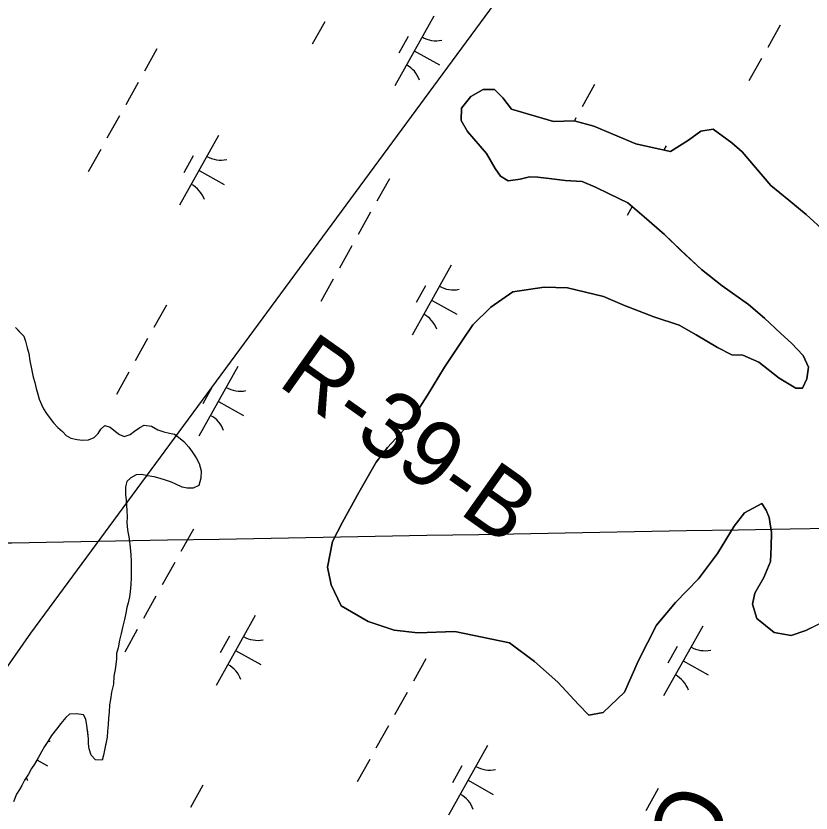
# Model space of a CAD drawing. Extents: x 3923531 to 3943530, y 207391 to 229799.
# Drawn here: x 3936303.7 to 3936800.5, y 217845.2 to 218343.5 of the extents above; entities that cross this region are included whole.
import ezdxf

# ---------------------------------------------------------------- set-up
doc = ezdxf.new("R2010")
doc.units = 0
for name, color, linetype in [('V-BLDG-IDEN', 7, 'Continuous'), ('V-GRID-MAJR', 7, 'Continuous'), ('V-RIVR-RANG-IDEN', 7, 'Continuous'), ('V-TOPO-SHOR', 7, 'Continuous'), ('V-UTIL-LINE', 7, 'Continuous'), ('V-WETL-SWMP', 7, 'Continuous')]:
    doc.layers.add(name, color=color, linetype=linetype)

msp = doc.modelspace()

# ---------------------------------------------------------------- linework, layer by layer
at = {"layer": 'V-GRID-MAJR'}
msp.add_spline([(3929435.52, 217891.88), (3930329.23, 217907.73), (3935652.4, 218002.59), (3939803.52, 218077.1)], degree=3, dxfattribs=at)
at = {"layer": 'V-TOPO-SHOR'}
for points in [[(3936809.32, 218208.63), (3936797.47, 218219.32), (3936786.6, 218228.4), (3936775.33, 218237.49), (3936765.67, 218248.75), (3936757.4, 218258.61), (3936750.88, 218264.26), (3936739.41, 218272.75), (3936731.62, 218271.43), (3936723.99, 218265.93), (3936712.75, 218258.87), (3936701.21, 218261.38), (3936691.07, 218263.68), (3936676.58, 218269.61), (3936664.67, 218274.72), (3936652.54, 218278.03), (3936639.58, 218277.57), (3936613.35, 218285.22), (3936607.84, 218292.45), (3936602.71, 218297.49), (3936595.53, 218297.56), (3936587.91, 218293.25), (3936582.05, 218285.94), (3936581.77, 218278.17), (3936585.89, 218271.35), (3936597.71, 218257.47), (3936603.2, 218248.24), (3936606.53, 218243.42), (3936611.29, 218240.38), (3936618.67, 218241.5), (3936624.47, 218243.04), (3936629.85, 218242.78), (3936638.41, 218241.7), (3936646.77, 218240.61), (3936657.54, 218240.1), (3936665.87, 218236.43), (3936674.4, 218232.35), (3936685.9, 218226.65), (3936696.18, 218217.97), (3936708.82, 218206.88), (3936719.09, 218197.01), (3936732.12, 218185.11), (3936744.97, 218174.81), (3936761.4, 218163.08), (3936771.48, 218154.6), (3936781.54, 218144.92), (3936788.26, 218139.07), (3936795.56, 218131.22), (3936798.87, 218124.01), (3936797.8, 218116.65), (3936795.15, 218110.89), (3936790.96, 218110.74), (3936780.46, 218117.02), (3936767.8, 218127.12), (3936757.88, 218131.41), (3936750.91, 218131.68), (3936741.98, 218136.16), (3936728.71, 218144.27), (3936718, 218150.17), (3936702.31, 218155.51), (3936683.84, 218162.48), (3936670.74, 218168.2), (3936648.27, 218173.61), (3936633.73, 218173.96), (3936614.16, 218170.98), (3936600.5, 218161.55), (3936589.22, 218150.5)], [(3936589.22, 218150.5), (3936582.74, 218140.8), (3936571.41, 218123.97), (3936560.86, 218106.54), (3936548.91, 218087.92), (3936535.8, 218073.71), (3936528.73, 218064.61), (3936517.96, 218045.58), (3936507.61, 218027.15), (3936501.5, 218015.05), (3936498.34, 217998.94), (3936500.62, 217987.95), (3936506.87, 217974.73), (3936523.71, 217964.98), (3936540, 217959.63), (3936554.73, 217957.89), (3936577.87, 217958.64), (3936612.08, 217951.71), (3936627.71, 217939.98), (3936642.33, 217927.08), (3936655.15, 217912.99), (3936661.65, 217906.34), (3936670.64, 217908.04), (3936683.93, 217920.86), (3936692.71, 217940.51), (3936703.9, 217962.72), (3936715.81, 217976.95), (3936730.12, 217991.55), (3936742.04, 218007.38), (3936752.39, 218024.62), (3936758.85, 218032.92), (3936769.68, 218038.79), (3936772.43, 218034.57), (3936774.37, 218029.97), (3936775.87, 218020.58), (3936775.58, 218011.62), (3936775.09, 218002.45), (3936771, 217992.53), (3936765.31, 217982.62), (3936763.85, 217975.85), (3936766.54, 217966.86), (3936777.42, 217958.17), (3936787.96, 217956.27), (3936797.17, 217959.36), (3936812.2, 217966.78)], [(3936303.29, 218148.75), (3936306.03, 218145.95), (3936308.57, 218143.35), (3936309.73, 218140.17), (3936310.67, 218136.01), (3936311.62, 218132.44), (3936312.37, 218127.88), (3936313.12, 218123.92), (3936313.88, 218120.94), (3936314.44, 218117.77), (3936315.4, 218114.4), (3936316.35, 218110.63), (3936317.3, 218107.06), (3936318.25, 218103.88), (3936319.61, 218100.7), (3936320.96, 218097.92), (3936322.71, 218094.93), (3936325.05, 218091.94), (3936327.2, 218089.15), (3936329.94, 218086.35), (3936332.69, 218083.75), (3936335.03, 218081.35), (3936337.98, 218079.54), (3936341.93, 218078.71), (3936345.29, 218078.28), (3936349.05, 218078.44), (3936352.63, 218079.98), (3936355.03, 218082.53), (3936356.64, 218085.29), (3936359.23, 218087.43), (3936362.59, 218086.41), (3936365.92, 218083.8), (3936368.47, 218081.8), (3936371.23, 218080.58), (3936375, 218081.93), (3936377.79, 218083.88), (3936380.98, 218086.22), (3936383.77, 218087.77), (3936388.31, 218087.13), (3936392.24, 218084.72), (3936395.99, 218083.49), (3936399.54, 218082.66), (3936402.7, 218082.04), (3936405.25, 218080.23), (3936408.59, 218077.43), (3936411.71, 218074.03), (3936413.86, 218071.04), (3936416.19, 218067.26), (3936418.14, 218063.68), (3936419.47, 218059.11), (3936419.23, 218054.57), (3936417.99, 218050.03), (3936414.42, 218048.29), (3936410.66, 218048.32), (3936407.5, 218048.95), (3936403.56, 218050.77), (3936400.8, 218051.99), (3936397.06, 218053.41), (3936393.71, 218054.44), (3936389.96, 218055.46), (3936385.81, 218056.1), (3936382.26, 218056.93), (3936378.7, 218056.57), (3936375.51, 218054.82), (3936372.92, 218052.47), (3936372.09, 218049.12), (3936372.04, 218044.18), (3936372.6, 218041.01), (3936372.76, 218037.44), (3936372.92, 218034.27), (3936373.08, 218030.12), (3936373.04, 218026.76), (3936373.39, 218022.2), (3936374.33, 218016.65), (3936375.06, 218011.3), (3936375.41, 218006.55), (3936375.76, 218002.4), (3936375.7, 217996.66), (3936375.66, 217992.31), (3936375.41, 217988.15), (3936374.97, 217983.61), (3936374.54, 217980.45), (3936373.71, 217976.7), (3936372.89, 217973.74), (3936372.26, 217970.18), (3936371.43, 217966.24), (3936370.19, 217961.3), (3936369.36, 217957.55), (3936368.33, 217953.21), (3936367.49, 217948.47), (3936366.46, 217944.93), (3936366.42, 217941.36), (3936365.57, 217935.04), (3936364.93, 217930.7), (3936364.68, 217925.75), (3936363.44, 217920.82), (3936362.8, 217916.28), (3936362.17, 217912.92)], [(3936362.17, 217912.92), (3936361.93, 217908.37), (3936361.49, 217904.62), (3936361.25, 217900.66), (3936360.81, 217896.32), (3936360.58, 217892.56), (3936359.95, 217889.6), (3936359.12, 217885.65), (3936358.29, 217881.31), (3936357.46, 217878.35), (3936353.31, 217878.39), (3936350.77, 217881.39), (3936349.43, 217885.36), (3936349.06, 217888.52), (3936349.1, 217891.69), (3936348.54, 217895.85), (3936347.99, 217900.01), (3936347.44, 217903.97), (3936345.89, 217906.56), (3936341.54, 217907.2), (3936337.19, 217907.05), (3936334.79, 217904.9), (3936331.78, 217901.17), (3936328.98, 217897.64), (3936325.97, 217893.71), (3936323.56, 217889.98), (3936321.55, 217886.83), (3936319.73, 217883.49), (3936317.52, 217879.75), (3936315.3, 217875.82), (3936313.49, 217873.07), (3936311.48, 217869.53), (3936309.06, 217865.79), (3936307.45, 217862.45), (3936305.84, 217859.89), (3936304.03, 217856.95), (3936302.2, 217852.22)]]:
    msp.add_lwpolyline(points, dxfattribs=at)
at = {"layer": 'V-UTIL-LINE'}
msp.add_lwpolyline([(3939084.62, 223621.72), (3938057.71, 221140.48), (3938136.4, 220832.47), (3937591.63, 219695.21), (3936312.73, 217957.68), (3935106.6, 216231.89), (3934055.84, 214955.86), (3930691.13, 211497.88), (3930457.99, 211185.48)], dxfattribs=at)
at = {"layer": 'V-WETL-SWMP'}
for p, q in [((3936564.73, 218343.49), (3936540.34, 218299.84)), ((3936496.64, 218339.95), (3936488.84, 218325.98)), ((3936781.18, 218337.86), (3936773.38, 218323.9)), ((3936548.73, 218330.66), (3936542.87, 218320.19)), ((3936391.77, 218322.93), (3936383.97, 218308.97)), ((3936552.54, 218321.66), (3936568.25, 218312.88)), ((3936769.48, 218316.91), (3936761.67, 218302.94)), ((3936380.07, 218301.98), (3936372.26, 218288.01)), ((3936665.26, 218300.73), (3936657.46, 218286.76)), ((3936587.91, 218293.25), (3936595.53, 218297.56)), ((3936595.53, 218297.56), (3936602.71, 218297.49)), ((3936602.71, 218297.49), (3936607.84, 218292.45)), ((3936582.05, 218285.94), (3936587.91, 218293.25)), ((3936607.84, 218292.45), (3936613.35, 218285.22)), ((3936581.77, 218278.17), (3936582.05, 218285.94)), ((3936613.35, 218285.22), (3936639.58, 218277.57)), ((3936368.36, 218281.03), (3936360.56, 218267.06)), ((3936653.56, 218279.78), (3936652.58, 218278.02)), ((3936585.89, 218271.35), (3936581.77, 218278.17)), ((3936639.58, 218277.57), (3936652.54, 218278.03)), ((3936652.54, 218278.03), (3936664.67, 218274.72)), ((3936664.67, 218274.72), (3936676.58, 218269.61)), ((3936430.32, 218268.84), (3936405.94, 218225.19)), ((3936597.71, 218257.47), (3936585.89, 218271.35)), ((3936676.58, 218269.61), (3936691.07, 218263.68)), ((3936723.99, 218265.93), (3936731.62, 218271.43)), ((3936731.62, 218271.43), (3936739.41, 218272.75)), ((3936739.41, 218272.75), (3936750.88, 218264.26)), ((3936691.07, 218263.68), (3936701.21, 218261.38)), ((3936712.75, 218258.87), (3936723.99, 218265.93)), ((3936750.88, 218264.26), (3936757.4, 218258.61)), ((3936356.66, 218260.08), (3936348.85, 218246.11)), ((3936701.21, 218261.38), (3936712.75, 218258.87)), ((3936709.94, 218262.36), (3936708.51, 218259.79)), ((3936757.4, 218258.61), (3936765.67, 218248.75)), ((3936414.32, 218256.02), (3936408.47, 218245.54)), ((3936603.19, 218248.24), (3936597.71, 218257.47)), ((3936765.67, 218248.75), (3936775.33, 218237.49)), ((3936418.13, 218247.02), (3936433.84, 218238.24)), ((3936606.53, 218243.42), (3936603.19, 218248.24)), ((3936536.99, 218241.81), (3936529.18, 218227.84)), ((3936611.29, 218240.38), (3936606.53, 218243.42)), ((3936618.67, 218241.5), (3936611.29, 218240.38)), ((3936624.47, 218243.04), (3936618.67, 218241.5)), ((3936629.85, 218242.78), (3936624.47, 218243.04)), ((3936638.41, 218241.7), (3936629.85, 218242.78)), ((3936646.77, 218240.61), (3936638.41, 218241.7)), ((3936657.53, 218240.1), (3936646.77, 218240.61)), ((3936665.87, 218236.43), (3936657.53, 218240.1)), ((3936674.4, 218232.35), (3936665.87, 218236.43)), ((3936775.33, 218237.49), (3936786.6, 218228.4)), ((3936685.9, 218226.65), (3936674.4, 218232.35)), ((3936688.68, 218224.31), (3936685.56, 218218.71)), ((3936696.18, 218217.97), (3936685.9, 218226.65)), ((3936786.6, 218228.4), (3936797.47, 218219.32)), ((3936525.28, 218220.86), (3936517.48, 218206.89)), ((3936797.47, 218219.32), (3936809.32, 218208.63)), ((3936708.82, 218206.88), (3936696.18, 218217.97)), ((3936719.09, 218197), (3936708.82, 218206.88)), ((3936513.58, 218199.9), (3936505.77, 218185.94)), ((3936732.12, 218185.11), (3936719.09, 218197)), ((3936575.54, 218187.72), (3936551.15, 218144.07)), ((3936744.97, 218174.81), (3936732.12, 218185.11)), ((3936501.87, 218178.95), (3936494.07, 218164.98)), ((3936559.53, 218174.89), (3936553.68, 218164.42)), ((3936614.16, 218170.98), (3936633.72, 218173.96)), ((3936633.72, 218173.96), (3936648.27, 218173.61)), ((3936761.4, 218163.08), (3936744.97, 218174.81)), ((3936600.5, 218161.55), (3936614.16, 218170.98)), ((3936648.27, 218173.61), (3936670.74, 218168.2)), ((3936563.34, 218165.89), (3936579.06, 218157.11)), ((3936670.74, 218168.2), (3936683.84, 218162.48)), ((3936397.66, 218162.77), (3936389.85, 218148.8)), ((3936589.22, 218150.5), (3936600.5, 218161.55)), ((3936683.84, 218162.48), (3936702.31, 218155.51)), ((3936771.48, 218154.6), (3936761.4, 218163.08)), ((3936702.31, 218155.51), (3936718, 218150.17)), ((3936781.54, 218144.92), (3936771.48, 218154.6)), ((3936582.74, 218140.8), (3936589.22, 218150.5)), ((3936718, 218150.17), (3936728.71, 218144.27)), ((3936303.29, 218148.74), (3936308.57, 218143.35)), ((3936728.71, 218144.27), (3936741.98, 218136.16)), ((3936788.26, 218139.07), (3936781.54, 218144.92)), ((3936308.57, 218143.35), (3936309.73, 218140.17)), ((3936309.73, 218140.17), (3936310.67, 218136.01)), ((3936385.95, 218141.82), (3936378.15, 218127.85)), ((3936571.41, 218123.97), (3936582.74, 218140.8)), ((3936795.56, 218131.22), (3936788.26, 218139.07)), ((3936310.67, 218136.01), (3936311.63, 218132.44)), ((3936741.98, 218136.16), (3936750.91, 218131.68)), ((3936311.63, 218132.44), (3936312.37, 218127.88)), ((3936750.91, 218131.68), (3936757.88, 218131.41)), ((3936757.88, 218131.41), (3936767.8, 218127.12)), ((3936798.87, 218124.01), (3936795.56, 218131.22)), ((3936312.37, 218127.88), (3936313.12, 218123.92)), ((3936313.12, 218123.92), (3936313.88, 218120.94)), ((3936442.34, 218124.4), (3936417.95, 218080.75)), ((3936560.86, 218106.54), (3936571.41, 218123.97)), ((3936767.8, 218127.12), (3936780.46, 218117.02)), ((3936797.8, 218116.65), (3936798.87, 218124.01)), ((3936313.88, 218120.94), (3936314.44, 218117.77)), ((3936374.25, 218120.87), (3936366.44, 218106.9)), ((3936314.44, 218117.77), (3936315.4, 218114.4)), ((3936315.4, 218114.4), (3936316.35, 218110.63)), ((3936780.46, 218117.02), (3936790.96, 218110.74)), ((3936795.15, 218110.89), (3936797.8, 218116.65)), ((3936316.35, 218110.63), (3936317.3, 218107.06)), ((3936426.33, 218111.58), (3936420.48, 218101.1)), ((3936790.96, 218110.74), (3936795.15, 218110.89)), ((3936317.3, 218107.06), (3936318.25, 218103.88)), ((3936548.91, 218087.92), (3936560.86, 218106.54)), ((3936318.25, 218103.88), (3936319.61, 218100.7)), ((3936319.61, 218100.7), (3936320.96, 218097.92)), ((3936430.14, 218102.58), (3936445.86, 218093.8)), ((3936320.96, 218097.92), (3936322.71, 218094.93)), ((3936322.71, 218094.93), (3936325.06, 218091.94)), ((3936325.06, 218091.94), (3936327.2, 218089.15)), ((3936327.2, 218089.15), (3936329.94, 218086.35)), ((3936329.94, 218086.35), (3936332.69, 218083.75)), ((3936355.03, 218082.53), (3936356.64, 218085.28)), ((3936356.64, 218085.28), (3936359.23, 218087.43)), ((3936359.23, 218087.43), (3936362.58, 218086.41)), ((3936362.58, 218086.41), (3936365.92, 218083.8)), ((3936377.79, 218083.88), (3936380.98, 218086.22)), ((3936380.98, 218086.22), (3936383.77, 218087.77)), ((3936383.77, 218087.77), (3936388.31, 218087.13)), ((3936388.31, 218087.13), (3936392.24, 218084.72)), ((3936392.24, 218084.72), (3936395.99, 218083.49)), ((3936535.8, 218073.71), (3936548.91, 218087.92)), ((3936332.69, 218083.75), (3936335.03, 218081.35)), ((3936335.03, 218081.35), (3936337.98, 218079.54)), ((3936337.98, 218079.54), (3936341.93, 218078.71)), ((3936349.05, 218078.44), (3936352.63, 218079.98)), ((3936352.63, 218079.98), (3936355.03, 218082.53)), ((3936365.92, 218083.8), (3936368.47, 218081.8)), ((3936368.47, 218081.8), (3936371.23, 218080.58)), ((3936371.23, 218080.58), (3936375, 218081.93)), ((3936375, 218081.93), (3936377.79, 218083.88)), ((3936395.99, 218083.49), (3936399.54, 218082.66)), ((3936399.54, 218082.66), (3936402.7, 218082.04)), ((3936402.7, 218082.04), (3936405.25, 218080.23)), ((3936405.25, 218080.23), (3936408.58, 218077.43)), ((3936542.87, 218081.65), (3936542.49, 218080.97)), ((3936341.93, 218078.71), (3936345.29, 218078.28)), ((3936345.29, 218078.28), (3936349.05, 218078.44)), ((3936408.58, 218077.43), (3936411.71, 218074.03)), ((3936411.71, 218074.03), (3936413.86, 218071.04)), ((3936413.86, 218071.04), (3936416.2, 218067.26)), ((3936528.73, 218064.61), (3936535.8, 218073.71)), ((3936416.2, 218067.26), (3936418.14, 218063.68)), ((3936517.96, 218045.58), (3936528.73, 218064.61)), ((3936418.14, 218063.68), (3936419.47, 218059.11)), ((3936419.47, 218059.11), (3936419.23, 218054.57)), ((3936375.51, 218054.82), (3936372.92, 218052.47)), ((3936378.7, 218056.57), (3936375.51, 218054.82)), ((3936382.26, 218056.93), (3936378.7, 218056.57)), ((3936385.81, 218056.1), (3936382.26, 218056.93)), ((3936389.96, 218055.46), (3936385.81, 218056.1)), ((3936393.71, 218054.43), (3936389.96, 218055.46)), ((3936397.06, 218053.41), (3936393.71, 218054.43)), ((3936419.23, 218054.57), (3936418, 218050.03)), ((3936372.92, 218052.47), (3936372.09, 218049.12)), ((3936400.8, 218051.99), (3936397.06, 218053.41)), ((3936403.56, 218050.77), (3936400.8, 218051.99)), ((3936407.5, 218048.95), (3936403.56, 218050.77)), ((3936418, 218050.03), (3936414.42, 218048.29)), ((3936372.09, 218049.12), (3936372.04, 218044.18)), ((3936372.04, 218044.18), (3936372.6, 218041)), ((3936410.66, 218048.32), (3936407.5, 218048.95)), ((3936414.42, 218048.29), (3936410.66, 218048.32)), ((3936507.61, 218027.15), (3936517.96, 218045.58)), ((3936372.6, 218041), (3936372.76, 218037.44)), ((3936372.76, 218037.44), (3936372.93, 218034.27)), ((3936372.93, 218034.27), (3936373.08, 218030.12)), ((3936769.68, 218038.79), (3936758.85, 218032.92)), ((3936772.43, 218034.57), (3936769.68, 218038.79)), ((3936774.37, 218029.97), (3936772.43, 218034.57)), ((3936373.08, 218030.12), (3936373.04, 218026.76)), ((3936758.85, 218032.92), (3936752.39, 218024.62)), ((3936775.87, 218020.58), (3936774.37, 218029.97)), ((3936373.04, 218026.76), (3936373.39, 218022.2)), ((3936501.5, 218015.05), (3936507.61, 218027.15)), ((3936752.39, 218024.62), (3936742.04, 218007.38)), ((3936373.39, 218022.2), (3936374.33, 218016.65)), ((3936414.59, 218022.72), (3936406.79, 218008.76)), ((3936775.58, 218011.62), (3936775.87, 218020.58)), ((3936374.33, 218016.65), (3936375.06, 218011.3)), ((3936498.34, 217998.94), (3936501.5, 218015.05)), ((3936375.06, 218011.3), (3936375.41, 218006.55)), ((3936775.09, 218002.45), (3936775.58, 218011.62)), ((3936375.41, 218006.55), (3936375.76, 218002.4)), ((3936742.04, 218007.38), (3936730.12, 217991.55)), ((3936375.76, 218002.4), (3936375.66, 217992.31)), ((3936402.89, 218001.77), (3936395.09, 217987.8)), ((3936771, 217992.53), (3936775.09, 218002.45)), ((3936500.62, 217987.95), (3936498.34, 217998.94)), ((3936375.66, 217992.31), (3936375.42, 217988.15)), ((3936730.12, 217991.55), (3936715.81, 217976.95)), ((3936765.31, 217982.62), (3936771, 217992.53)), ((3936375.42, 217988.15), (3936374.97, 217983.61)), ((3936506.87, 217974.73), (3936500.62, 217987.95)), ((3936374.54, 217980.45), (3936373.71, 217976.7)), ((3936374.97, 217983.61), (3936374.54, 217980.45)), ((3936391.18, 217980.82), (3936383.38, 217966.85)), ((3936763.85, 217975.85), (3936765.31, 217982.62)), ((3936373.71, 217976.7), (3936372.89, 217973.74)), ((3936523.71, 217964.98), (3936506.87, 217974.73)), ((3936715.81, 217976.95), (3936703.9, 217962.72)), ((3936766.54, 217966.86), (3936763.85, 217975.85)), ((3936372.26, 217970.18), (3936371.43, 217966.24)), ((3936372.89, 217973.74), (3936372.26, 217970.18)), ((3936371.43, 217966.24), (3936370.19, 217961.3)), ((3936453.14, 217968.63), (3936428.76, 217924.98)), ((3936540, 217959.63), (3936523.71, 217964.98)), ((3936777.42, 217958.17), (3936766.54, 217966.86)), ((3936812.2, 217966.78), (3936797.17, 217959.36)), ((3936370.19, 217961.3), (3936369.36, 217957.55)), ((3936379.48, 217959.87), (3936371.68, 217945.9)), ((3936554.73, 217957.88), (3936540, 217959.63)), ((3936703.9, 217962.72), (3936692.71, 217940.51)), ((3936732.76, 217962.15), (3936708.38, 217918.5)), ((3936369.36, 217957.55), (3936368.33, 217953.21)), ((3936437.14, 217955.81), (3936431.29, 217945.33)), ((3936577.87, 217958.64), (3936554.73, 217957.88)), ((3936612.09, 217951.71), (3936577.87, 217958.64)), ((3936787.96, 217956.27), (3936777.42, 217958.17)), ((3936797.17, 217959.36), (3936787.96, 217956.27)), ((3936368.33, 217953.21), (3936367.49, 217948.47)), ((3936627.71, 217939.98), (3936612.09, 217951.71)), ((3936366.46, 217944.92), (3936366.42, 217941.36)), ((3936367.49, 217948.47), (3936366.46, 217944.92)), ((3936440.95, 217946.81), (3936456.67, 217938.03)), ((3936716.76, 217949.33), (3936710.91, 217938.85)), ((3936366.42, 217941.36), (3936365.57, 217935.04)), ((3936559.81, 217941.6), (3936552, 217927.63)), ((3936642.33, 217927.07), (3936627.71, 217939.98)), ((3936692.71, 217940.51), (3936683.93, 217920.86)), ((3936720.57, 217940.33), (3936736.28, 217931.55)), ((3936365.57, 217935.04), (3936364.93, 217930.7)), ((3936364.93, 217930.7), (3936364.68, 217925.75)), ((3936364.68, 217925.75), (3936363.44, 217920.82)), ((3936655.14, 217912.99), (3936642.33, 217927.07)), ((3936363.44, 217920.82), (3936362.8, 217916.28)), ((3936548.1, 217920.65), (3936540.3, 217906.68)), ((3936683.93, 217920.86), (3936670.64, 217908.04)), ((3936362.8, 217916.28), (3936362.17, 217912.92)), ((3936362.17, 217912.92), (3936361.93, 217908.37)), ((3936661.65, 217906.34), (3936655.14, 217912.99)), ((3936334.79, 217904.9), (3936331.78, 217901.17)), ((3936337.19, 217907.05), (3936334.79, 217904.9)), ((3936341.54, 217907.2), (3936337.19, 217907.05)), ((3936345.89, 217906.56), (3936341.54, 217907.2)), ((3936347.44, 217903.97), (3936345.89, 217906.56)), ((3936361.93, 217908.37), (3936361.49, 217904.62)), ((3936670.64, 217908.04), (3936661.65, 217906.34)), ((3936331.78, 217901.17), (3936328.98, 217897.64)), ((3936347.99, 217900.01), (3936347.44, 217903.97)), ((3936349.1, 217891.69), (3936347.99, 217900.01)), ((3936361.25, 217900.66), (3936360.81, 217896.32)), ((3936361.49, 217904.62), (3936361.25, 217900.66)), ((3936536.4, 217899.7), (3936528.59, 217885.73)), ((3936328.98, 217897.64), (3936325.97, 217893.71)), ((3936360.81, 217896.32), (3936360.58, 217892.56)), ((3936323.56, 217889.98), (3936321.55, 217886.83)), ((3936325.97, 217893.71), (3936323.56, 217889.98)), ((3936349.06, 217888.52), (3936349.1, 217891.69)), ((3936360.58, 217892.56), (3936359.12, 217885.65)), ((3936321.55, 217886.83), (3936319.73, 217883.49)), ((3936349.43, 217885.36), (3936349.06, 217888.52)), ((3936350.77, 217881.39), (3936349.43, 217885.36)), ((3936359.12, 217885.65), (3936358.29, 217881.31)), ((3936598.36, 217887.51), (3936573.97, 217843.86)), ((3936317.52, 217879.75), (3936315.3, 217875.82)), ((3936319.73, 217883.49), (3936317.52, 217879.75)), ((3936353.31, 217878.39), (3936350.77, 217881.39)), ((3936358.29, 217881.31), (3936357.46, 217878.35)), ((3936315.3, 217875.82), (3936313.49, 217873.07)), ((3936316.78, 217878.45), (3936323.46, 217874.71)), ((3936357.46, 217878.35), (3936353.31, 217878.39)), ((3936524.69, 217878.74), (3936516.89, 217864.78)), ((3936313.49, 217873.07), (3936311.48, 217869.53)), ((3936582.36, 217874.68), (3936576.5, 217864.21)), ((3936309.06, 217865.79), (3936307.45, 217862.45)), ((3936311.48, 217869.53), (3936309.06, 217865.79)), ((3936586.17, 217865.68), (3936601.88, 217856.9)), ((3936305.84, 217859.89), (3936304.03, 217856.94)), ((3936307.45, 217862.45), (3936305.84, 217859.89)), ((3936420.48, 217862.56), (3936412.68, 217848.59)), ((3936705.02, 217860.48), (3936697.22, 217846.51)), ((3936304.03, 217856.94), (3936302.2, 217852.21))]:
    msp.add_line(p, q, dxfattribs=at)
for centre, start, end in [((3936566.21, 218345.66), 240.0381, 281.5817), ((3936539.27, 218297.43), 20.0381, 61.5817), ((3936431.81, 218271.01), 240.0381, 281.5817), ((3936404.87, 218222.79), 20.0381, 61.5817), ((3936577.02, 218189.89), 240.0381, 281.5817), ((3936550.08, 218141.66), 20.0381, 61.5817), ((3936443.82, 218126.58), 240.0381, 281.5817), ((3936416.88, 218078.35), 20.0381, 61.5817), ((3936454.63, 217970.8), 240.0381, 281.5817), ((3936734.25, 217964.33), 240.0381, 281.5817), ((3936427.69, 217922.58), 20.0381, 61.5817), ((3936707.31, 217916.1), 20.0381, 61.5817), ((3936321.43, 217907.49), 276.9868, 281.5817), ((3936599.84, 217889.68), 240.0381, 281.5817), ((3936294.49, 217859.26), 20.0381, 27.5514), ((3936572.9, 217841.45), 20.0381, 61.5817)]:
    msp.add_arc(centre, 17.62, start, end, dxfattribs=at)

# ---------------------------------------------------------------- texts
at = {"layer": 'V-BLDG-IDEN'}
msp.add_text('Oil Co.', height=42, rotation=241.5894, dxfattribs=at).set_placement((3936716.01, 217867.45))
at = {"layer": 'V-RIVR-RANG-IDEN'}
msp.add_text('R-39-B', height=41.5, rotation=324.7398, dxfattribs=at).set_placement((3936466.32, 218113.24))

doc.saveas('drawing.dxf')
